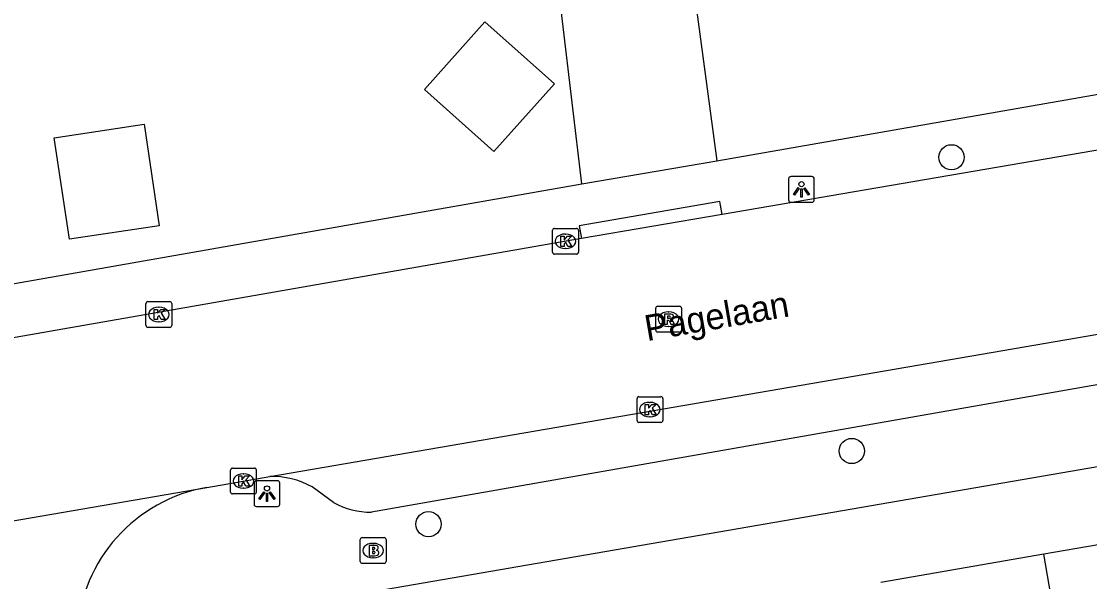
# Model space of a CAD drawing. Extents: x 162880 to 165536, y 384011 to 385179.
# Drawn here: x 164157.17 to 164198.59, y 384725.11 to 384746.83 of the extents above; entities that cross this region are included whole.
import ezdxf

# ---------------------------------------------------------------- set-up
doc = ezdxf.new("R2010")
doc.units = 0
for name, color, linetype in [('IMGEO_Boom', 7, 'Continuous'), ('IMGEO_Brandkraan', 7, 'Continuous'), ('IMGEO_Kolk', 7, 'Continuous'), ('IMGEO_Lichtpunt', 7, 'Continuous'), ('IMGEO_Openbare_ruimte_label', 7, 'Continuous'), ('IMGEO_Pand', 7, 'Continuous'), ('IMGEO_Rijbaan_lokaal_gesloten', 7, 'Continuous'), ('IMGEO_Rijbaan_lokaal_open', 7, 'Continuous'), ('IMGEO_Rioolput', 7, 'Continuous'), ('IMGEO_Voetpad_open', 7, 'Continuous')]:
    doc.layers.add(name, color=color, linetype=linetype)

msp = doc.modelspace()

# ---------------------------------------------------------------- linework, layer by layer
at = {"layer": 'IMGEO_Boom'}
for centre in [(164193.233, 384741.559), (164189.366, 384730.171), (164172.955, 384727.336)]:
    msp.add_circle(centre, 0.489, dxfattribs=at)
at = {"layer": 'IMGEO_Brandkraan'}
for p, q in [((164170.307, 384725.886), (164170.307, 384726.738)), ((164170.382, 384726.812), (164171.234, 384726.812)), ((164170.795, 384726.592), (164170.82, 384726.592)), ((164171.308, 384726.738), (164171.308, 384725.886)), ((164171.234, 384725.812), (164170.382, 384725.812)), ((164170.818, 384726.032), (164170.793, 384726.032))]:
    msp.add_line(p, q, dxfattribs=at)
for points in [[(164170.307, 384725.886), (164170.307, 384726.738)], [(164170.382, 384726.812), (164171.234, 384726.812)], [(164171.308, 384726.738), (164171.308, 384725.886)], [(164170.655, 384726.512), (164170.655, 384726.112), (164170.868, 384726.112)], [(164170.886, 384726.512), (164170.655, 384726.512)], [(164170.834, 384726.431), (164170.78, 384726.431), (164170.78, 384726.355)], [(164170.78, 384726.355), (164170.833, 384726.355)], [(164170.842, 384726.279), (164170.78, 384726.279), (164170.78, 384726.198)], [(164170.78, 384726.198), (164170.842, 384726.198)], [(164171.234, 384725.812), (164170.382, 384725.812)]]:
    msp.add_lwpolyline(points, dxfattribs=at)
for centre, radius, start, end in [((164170.384, 384726.736), 0.0765, 91.552, 178.448), ((164170.384, 384726.736), 0.0765, 91.552, 178.448), ((164171.232, 384726.736), 0.0765, 1.552, 88.448), ((164171.232, 384726.736), 0.0765, 1.552, 88.448), ((164170.835, 384726.393), 0.0379, 267.8285, 90.9355), ((164170.843, 384726.238), 0.0404, 269.8759, 90.5077), ((164170.89, 384726.367), 0.145, 59.4692, 91.5367), ((164170.915, 384726.414), 0.0922, 285.5137, 58.1501), ((164170.92, 384726.222), 0.105, 301.3115, 78.989), ((164170.384, 384725.888), 0.0765, 181.552, 268.448), ((164170.384, 384725.888), 0.0765, 181.552, 268.448), ((164170.874, 384726.363), 0.251, 268.6676, 293.5347), ((164171.232, 384725.888), 0.0765, 271.552, 358.448), ((164171.232, 384725.888), 0.0765, 271.552, 358.448)]:
    msp.add_arc(centre, radius, start, end, dxfattribs=at)
for centre, major_axis, ratio, start_param, end_param in [((164170.794, 384726.312), (-0.387, 0.002), 0.722429, 4.712389, 7.853982), ((164170.819, 384726.312), (-0.39, 0.002), 0.717154, 1.570796, 4.712389)]:
    msp.add_ellipse(centre, major_axis=major_axis, ratio=ratio, start_param=start_param, end_param=end_param, dxfattribs=at)
at = {"layer": 'IMGEO_Kolk'}
for p, q in [((164177.767, 384737.876), (164177.767, 384738.728)), ((164177.842, 384738.802), (164178.694, 384738.802)), ((164178.255, 384738.582), (164178.28, 384738.582)), ((164178.768, 384738.728), (164178.768, 384737.876)), ((164178.694, 384737.802), (164177.842, 384737.802)), ((164178.278, 384738.022), (164178.253, 384738.022)), ((164162.001, 384735.038), (164162.001, 384735.89)), ((164162.076, 384735.964), (164162.928, 384735.964)), ((164162.489, 384735.744), (164162.514, 384735.744)), ((164163.002, 384735.89), (164163.002, 384735.038)), ((164162.928, 384734.964), (164162.076, 384734.964)), ((164162.512, 384735.184), (164162.487, 384735.184)), ((164181.041, 384731.352), (164181.041, 384732.204)), ((164181.116, 384732.278), (164181.968, 384732.278)), ((164181.529, 384732.058), (164181.554, 384732.058)), ((164182.042, 384732.204), (164182.042, 384731.352)), ((164181.968, 384731.278), (164181.116, 384731.278)), ((164181.552, 384731.498), (164181.527, 384731.498)), ((164165.353, 384729.508), (164166.205, 384729.508)), ((164165.278, 384728.582), (164165.278, 384729.434)), ((164165.766, 384729.288), (164165.791, 384729.288)), ((164166.279, 384729.434), (164166.279, 384728.582)), ((164165.789, 384728.728), (164165.764, 384728.728)), ((164166.205, 384728.508), (164165.353, 384728.508))]:
    msp.add_line(p, q, dxfattribs=at)
for points in [[(164177.767, 384737.876), (164177.767, 384738.728)], [(164177.842, 384738.802), (164178.694, 384738.802)], [(164178.768, 384738.728), (164178.768, 384737.876)], [(164178.088, 384738.502), (164178.211, 384738.502), (164178.211, 384738.351), (164178.341, 384738.502), (164178.505, 384738.502), (164178.359, 384738.351), (164178.512, 384738.102), (164178.36, 384738.102), (164178.275, 384738.266), (164178.211, 384738.199), (164178.211, 384738.102), (164178.088, 384738.102), (164178.088, 384738.502)], [(164178.694, 384737.802), (164177.842, 384737.802)], [(164162.001, 384735.038), (164162.001, 384735.89)], [(164162.076, 384735.964), (164162.928, 384735.964)], [(164163.002, 384735.89), (164163.002, 384735.038)], [(164162.322, 384735.664), (164162.445, 384735.664), (164162.445, 384735.513), (164162.575, 384735.664), (164162.739, 384735.664), (164162.593, 384735.513), (164162.746, 384735.264), (164162.594, 384735.264), (164162.509, 384735.428), (164162.445, 384735.361), (164162.445, 384735.264), (164162.322, 384735.264), (164162.322, 384735.664)], [(164162.928, 384734.964), (164162.076, 384734.964)], [(164181.041, 384731.352), (164181.041, 384732.204)], [(164181.116, 384732.278), (164181.968, 384732.278)], [(164181.362, 384731.978), (164181.485, 384731.978), (164181.485, 384731.827), (164181.615, 384731.978), (164181.779, 384731.978), (164181.633, 384731.827), (164181.786, 384731.578), (164181.634, 384731.578), (164181.549, 384731.742), (164181.485, 384731.675), (164181.485, 384731.578), (164181.362, 384731.578), (164181.362, 384731.978)], [(164182.042, 384732.204), (164182.042, 384731.352)], [(164181.968, 384731.278), (164181.116, 384731.278)], [(164165.353, 384729.508), (164166.205, 384729.508)], [(164165.278, 384728.582), (164165.278, 384729.434)], [(164165.599, 384729.208), (164165.722, 384729.208), (164165.722, 384729.057), (164165.852, 384729.208), (164166.016, 384729.208), (164165.87, 384729.057), (164166.023, 384728.808), (164165.871, 384728.808), (164165.786, 384728.972), (164165.722, 384728.905), (164165.722, 384728.808), (164165.599, 384728.808), (164165.599, 384729.208)], [(164166.279, 384729.434), (164166.279, 384728.582)], [(164166.205, 384728.508), (164165.353, 384728.508)]]:
    msp.add_lwpolyline(points, dxfattribs=at)
for centre, start, end in [((164177.844, 384738.726), 91.552, 178.448), ((164177.844, 384738.726), 91.552, 178.448), ((164178.692, 384738.726), 1.552, 88.448), ((164178.692, 384738.726), 1.552, 88.448), ((164177.844, 384737.878), 181.552, 268.448), ((164177.844, 384737.878), 181.552, 268.448), ((164178.692, 384737.878), 271.552, 358.448), ((164178.692, 384737.878), 271.552, 358.448), ((164162.078, 384735.888), 91.552, 178.448), ((164162.078, 384735.888), 91.552, 178.448), ((164162.926, 384735.888), 1.552, 88.448), ((164162.926, 384735.888), 1.552, 88.448), ((164162.078, 384735.04), 181.552, 268.448), ((164162.078, 384735.04), 181.552, 268.448), ((164162.926, 384735.04), 271.552, 358.448), ((164162.926, 384735.04), 271.552, 358.448), ((164181.118, 384732.202), 91.552, 178.448), ((164181.118, 384732.202), 91.552, 178.448), ((164181.966, 384732.202), 1.552, 88.448), ((164181.966, 384732.202), 1.552, 88.448), ((164181.118, 384731.354), 181.552, 268.448), ((164181.118, 384731.354), 181.552, 268.448), ((164181.966, 384731.354), 271.552, 358.448), ((164181.966, 384731.354), 271.552, 358.448), ((164165.355, 384729.432), 91.552, 178.448), ((164165.355, 384729.432), 91.552, 178.448), ((164166.203, 384729.432), 1.552, 88.448), ((164166.203, 384729.432), 1.552, 88.448), ((164165.355, 384728.584), 181.552, 268.448), ((164165.355, 384728.584), 181.552, 268.448), ((164166.203, 384728.584), 271.552, 358.448), ((164166.203, 384728.584), 271.552, 358.448)]:
    msp.add_arc(centre, 0.0765, start, end, dxfattribs=at)
for centre, major_axis, ratio, start_param, end_param in [((164178.254, 384738.302), (-0.387, 0.002), 0.722429, 4.712389, 7.853982), ((164178.279, 384738.302), (-0.39, 0.002), 0.717154, 1.570796, 4.712389), ((164162.488, 384735.464), (-0.387, 0.002), 0.722429, 4.712389, 7.853982), ((164162.513, 384735.464), (-0.39, 0.002), 0.717154, 1.570796, 4.712389), ((164181.528, 384731.778), (-0.387, 0.002), 0.722429, 4.712389, 7.853982), ((164181.553, 384731.778), (-0.39, 0.002), 0.717154, 1.570796, 4.712389), ((164165.765, 384729.008), (-0.387, 0.002), 0.722429, 4.712389, 7.853982), ((164165.79, 384729.008), (-0.39, 0.002), 0.717154, 1.570796, 4.712389)]:
    msp.add_ellipse(centre, major_axis=major_axis, ratio=ratio, start_param=start_param, end_param=end_param, dxfattribs=at)
at = {"layer": 'IMGEO_Lichtpunt'}
for p, q in [((164186.917, 384740.718), (164186.917, 384739.911)), ((164186.917, 384740.718), (164186.917, 384739.911)), ((164187.819, 384740.813), (164187.011, 384740.813)), ((164187.819, 384740.813), (164187.011, 384740.813)), ((164187.913, 384739.911), (164187.913, 384740.718)), ((164187.913, 384739.911), (164187.913, 384740.718)), ((164187.011, 384739.817), (164187.819, 384739.817)), ((164187.011, 384739.817), (164187.819, 384739.817)), ((164166.194, 384728.922), (164166.194, 384728.115)), ((164166.194, 384728.922), (164166.194, 384728.115)), ((164167.096, 384729.017), (164166.288, 384729.017)), ((164167.096, 384729.017), (164166.288, 384729.017)), ((164167.19, 384728.115), (164167.19, 384728.922)), ((164167.19, 384728.115), (164167.19, 384728.922)), ((164166.288, 384728.021), (164167.096, 384728.021)), ((164166.288, 384728.021), (164167.096, 384728.021))]:
    msp.add_line(p, q, dxfattribs=at)
for points in [[(164187.291, 384740.382), (164187.33, 384740.354), (164187.142, 384740.092), (164187.104, 384740.119), (164187.291, 384740.382)], [(164187.393, 384740.334), (164187.44, 384740.334), (164187.44, 384740.012), (164187.393, 384740.012), (164187.393, 384740.334)], [(164187.503, 384740.354), (164187.541, 384740.381), (164187.728, 384740.119), (164187.689, 384740.091), (164187.503, 384740.354)], [(164166.568, 384728.586), (164166.607, 384728.558), (164166.419, 384728.296), (164166.381, 384728.323), (164166.568, 384728.586)], [(164166.67, 384728.538), (164166.717, 384728.538), (164166.717, 384728.216), (164166.67, 384728.216), (164166.67, 384728.538)], [(164166.78, 384728.558), (164166.818, 384728.585), (164167.005, 384728.323), (164166.966, 384728.295), (164166.78, 384728.558)]]:
    msp.add_lwpolyline(points, dxfattribs=at)
for centre in [(164187.416, 384740.516), (164166.693, 384728.72)]:
    msp.add_circle(centre, 0.0994, dxfattribs=at)
for centre, start, end in [((164187.011, 384740.718), 90, 180), ((164187.011, 384740.718), 90, 180), ((164187.819, 384740.718), 0, 90), ((164187.819, 384740.718), 0, 90), ((164187.011, 384739.911), 180, 270), ((164187.011, 384739.911), 180, 270), ((164187.819, 384739.911), 270, 0), ((164187.819, 384739.911), 270, 360), ((164166.288, 384728.922), 90, 180), ((164166.288, 384728.922), 90, 180), ((164167.096, 384728.922), 0, 90), ((164167.096, 384728.922), 0, 90), ((164166.288, 384728.115), 180, 270), ((164166.288, 384728.115), 180, 270), ((164167.096, 384728.115), 270, 0), ((164167.096, 384728.115), 270, 360)]:
    msp.add_arc(centre, 0.0946, start, end, dxfattribs=at)
at = {"layer": 'IMGEO_Pand'}
for points in [[(164175.143, 384746.807), (164172.801, 384744.185), (164175.492, 384741.782), (164177.834, 384744.404), (164175.143, 384746.807)], [(164158.435, 384742.319), (164161.924, 384742.846), (164162.518, 384738.905), (164159.029, 384738.379), (164158.435, 384742.319)], [(164203.128, 384727.257), (164196.809, 384726.167)], [(164196.809, 384726.167), (164190.493, 384725.078)], [(164198.324, 384717.385), (164196.809, 384726.167)]]:
    msp.add_lwpolyline(points, dxfattribs=at)
at = {"layer": 'IMGEO_Rijbaan_lokaal_gesloten'}
for points in [[(164266.209, 384753.43), (164257.378, 384751.922), (164246.314, 384750), (164240.108, 384748.922), (164237.753, 384748.5), (164184.34, 384739.338)], [(164184.34, 384739.338), (164178.884, 384738.404)], [(164178.884, 384738.404), (164123.872, 384728.793)], [(164166.8, 384729.179), (164218.677, 384738.095)], [(164164.362, 384728.761), (164166.8, 384729.179)], [(164147.437, 384725.847), (164164.362, 384728.761)]]:
    msp.add_lwpolyline(points, dxfattribs=at)
at = {"layer": 'IMGEO_Rijbaan_lokaal_open'}
for points in [[(164178.898, 384740.524), (164177.781, 384750), (164176.479, 384761.049)], [(164181.636, 384759.996), (164182.983, 384750), (164184.139, 384741.423)], [(164178.898, 384740.524), (164184.139, 384741.423)]]:
    msp.add_lwpolyline(points, dxfattribs=at)
msp.add_arc((164165.42, 384722.742), 6.111, 99.9731, 176.2859, dxfattribs=at)
at = {"layer": 'IMGEO_Rioolput'}
for p, q in [((164181.765, 384734.857), (164181.765, 384735.709)), ((164181.84, 384735.783), (164182.692, 384735.783)), ((164182.766, 384735.709), (164182.766, 384734.857)), ((164182.253, 384735.563), (164182.278, 384735.563)), ((164182.276, 384735.003), (164182.251, 384735.003)), ((164182.692, 384734.783), (164181.84, 384734.783))]:
    msp.add_line(p, q, dxfattribs=at)
for points in [[(164181.765, 384734.857), (164181.765, 384735.709)], [(164181.84, 384735.783), (164182.692, 384735.783)], [(164182.766, 384735.709), (164182.766, 384734.857)], [(164182.354, 384735.481), (164182.102, 384735.483), (164182.102, 384735.083)], [(164182.28, 384735.402), (164182.226, 384735.402), (164182.226, 384735.321)], [(164182.226, 384735.321), (164182.278, 384735.321)], [(164182.102, 384735.083), (164182.226, 384735.083), (164182.226, 384735.245), (164182.237, 384735.245)], [(164182.284, 384735.216), (164182.355, 384735.083), (164182.495, 384735.083), (164182.43, 384735.209)], [(164182.692, 384734.783), (164181.84, 384734.783)]]:
    msp.add_lwpolyline(points, dxfattribs=at)
for centre, radius, start, end in [((164181.842, 384735.707), 0.0765, 91.552, 178.448), ((164181.842, 384735.707), 0.0765, 91.552, 178.448), ((164182.69, 384735.707), 0.0765, 1.552, 88.448), ((164182.69, 384735.707), 0.0765, 1.552, 88.448), ((164182.262, 384735.51), 0.19, 274.7715, 282.9687), ((164182.286, 384735.306), 0.0964, 77.0061, 93.1865), ((164182.3, 384735.363), 0.0378, 276.6634, 79.6772), ((164182.353, 384735.371), 0.109, 350.3612, 89.416), ((164182.351, 384735.371), 0.112, 277.5842, 350.9817), ((164182.335, 384735.156), 0.108, 29.5134, 73.7905), ((164181.842, 384734.859), 0.0765, 181.552, 268.448), ((164181.842, 384734.859), 0.0765, 181.552, 268.448), ((164182.236, 384735.192), 0.0533, 26.0293, 88.6989), ((164182.69, 384734.859), 0.0765, 271.552, 358.448), ((164182.69, 384734.859), 0.0765, 271.552, 358.448)]:
    msp.add_arc(centre, radius, start, end, dxfattribs=at)
for centre, major_axis, ratio, start_param, end_param in [((164182.252, 384735.283), (-0.387, 0.002), 0.722429, 4.712389, 7.853982), ((164182.277, 384735.283), (-0.39, 0.002), 0.717154, 1.570796, 4.712389)]:
    msp.add_ellipse(centre, major_axis=major_axis, ratio=ratio, start_param=start_param, end_param=end_param, dxfattribs=at)
at = {"layer": 'IMGEO_Voetpad_open'}
for points in [[(164184.139, 384741.423), (164218.594, 384747.449), (164218.437, 384748.328)], [(164123.198, 384730.753), (164178.898, 384740.524)], [(164184.34, 384739.338), (164184.251, 384739.841), (164178.796, 384738.899), (164178.884, 384738.404)], [(164215.442, 384735.643), (164170.748, 384727.803)], [(164164.654, 384723.67), (164215.523, 384732.443)], [(164169.276, 384728.178), (164168.441, 384728.778)]]:
    msp.add_lwpolyline(points, dxfattribs=at)
for centre, radius, start, end in [((164166.915, 384726.093), 3.088, 60.3947, 92.1415), ((164170.693, 384730.665), 2.863, 240.322, 271.0932)]:
    msp.add_arc(centre, radius, start, end, dxfattribs=at)

# ---------------------------------------------------------------- texts
at = {"layer": 'IMGEO_Openbare_ruimte_label'}
msp.add_text('Pagelaan', height=1, rotation=9.8486, dxfattribs=at).set_placement((164181.427, 384734.429))

doc.saveas('drawing.dxf')
